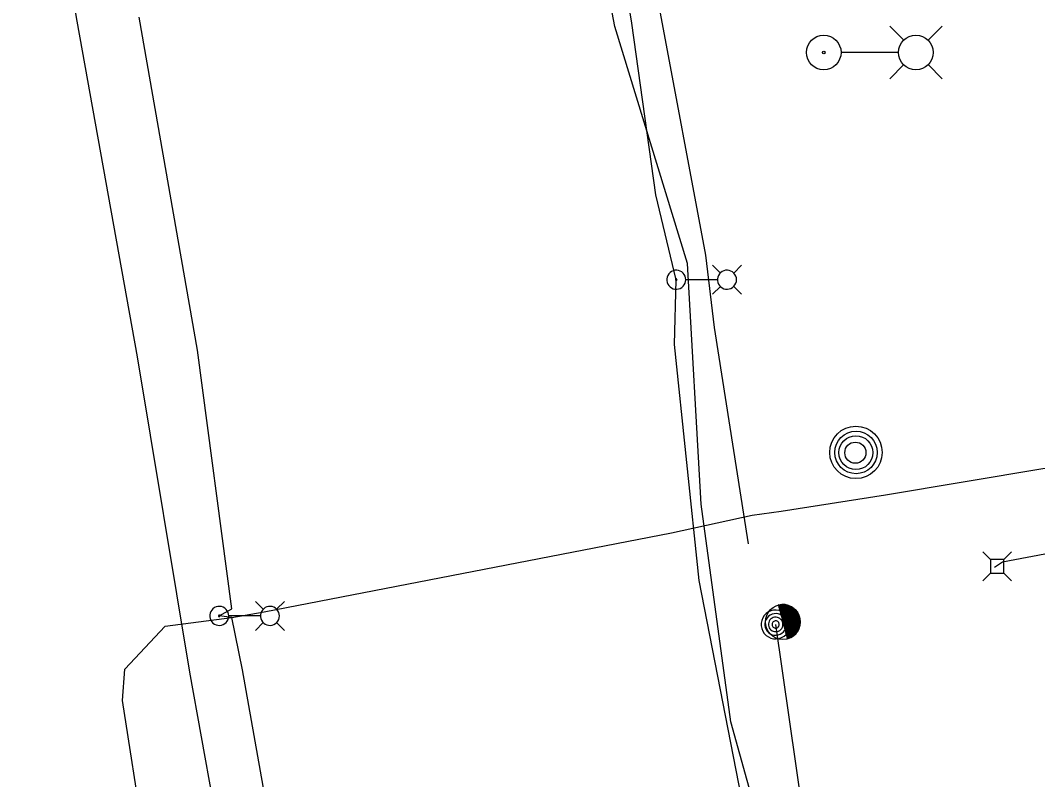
# Model space of a CAD drawing. Extents: x 600849 to 606371, y 330010 to 403088.
# Drawn here: x 604651.8 to 604884.5, y 336231.3 to 336405 of the extents above; entities that cross this region are included whole.
import ezdxf

# ---------------------------------------------------------------- set-up
doc = ezdxf.new("R2010")
doc.units = 0
for name, color, linetype in [('E_FTMS', 7, 'Continuous'), ('E_FTMS_Conduit', 7, 'Continuous'), ('E_LTG', 7, 'Continuous'), ('E_LTG_CID', 7, 'Continuous'), ('E_MISCPROP', 7, 'Continuous'), ('E_UTL_AG_Bold', 7, 'Continuous'), ('E_UTL_E_UG', 7, 'Continuous'), ('E_UTL_FO_UG_QWEST', 7, 'Continuous'), ('E_UTL_MH', 7, 'Continuous')]:
    doc.layers.add(name, color=color, linetype=linetype)

msp = doc.modelspace()

# ---------------------------------------------------------------- linework, layer by layer
at = {"layer": 'E_FTMS'}
for p, q in [((604825.2, 336271.23), (604825.2, 336271.23)), ((604825.2, 336271.23), (604825.2, 336271.23)), ((604825.2, 336271.23), (604827.27, 336263.5)), ((604825.27, 336270.97), (604825.45, 336271.29)), ((604830.06, 336268.48), (604825.27, 336271.25)), ((604830.15, 336268.15), (604825.27, 336270.97)), ((604825.35, 336270.65), (604825.75, 336271.33)), ((604830.19, 336267.85), (604825.35, 336270.65)), ((604825.44, 336270.32), (604826.04, 336271.35)), ((604830.23, 336267.55), (604825.44, 336270.32)), ((604825.53, 336269.99), (604826.32, 336271.36)), ((604830.22, 336267.28), (604825.53, 336269.99)), ((604825.62, 336269.66), (604826.58, 336271.34)), ((604830.21, 336267.01), (604825.62, 336269.66)), ((604829.95, 336268.82), (604825.63, 336271.31)), ((604825.7, 336269.33), (604826.85, 336271.32)), ((604830.17, 336266.75), (604825.7, 336269.33)), ((604825.79, 336269.01), (604827.09, 336271.26)), ((604825.88, 336268.68), (604827.34, 336271.2)), ((604825.97, 336268.35), (604827.57, 336271.13)), ((604829.77, 336269.2), (604826.05, 336271.35)), ((604826.06, 336268.02), (604827.79, 336271.03)), ((604826.14, 336267.69), (604828.02, 336270.94)), ((604826.23, 336267.37), (604828.23, 336270.83)), ((604826.32, 336267.04), (604828.43, 336270.69)), ((604826.41, 336266.71), (604828.63, 336270.56)), ((604826.49, 336266.38), (604828.82, 336270.41)), ((604829.52, 336269.62), (604826.55, 336271.34)), ((604826.58, 336266.06), (604829, 336270.24)), ((604826.67, 336265.73), (604829.18, 336270.07)), ((604826.76, 336265.4), (604829.34, 336269.87)), ((604826.85, 336265.07), (604829.49, 336269.66)), ((604826.93, 336264.74), (604829.65, 336269.44)), ((604827.02, 336264.42), (604829.78, 336269.19)), ((604829.09, 336270.15), (604827.23, 336271.23)), ((604830.12, 336266.5), (604825.79, 336269.01)), ((604830.07, 336266.26), (604825.88, 336268.68)), ((604829.99, 336266.03), (604825.97, 336268.35)), ((604829.9, 336265.8), (604826.06, 336268.02)), ((604829.81, 336265.58), (604826.14, 336267.69)), ((604829.68, 336265.37), (604826.23, 336267.37)), ((604829.56, 336265.17), (604826.32, 336267.04)), ((604827.11, 336264.09), (604829.91, 336268.93)), ((604827.2, 336263.76), (604830.01, 336268.63)), ((604827.34, 336263.53), (604830.11, 336268.32)), ((604827.69, 336263.66), (604830.17, 336267.95)), ((604828.07, 336263.83), (604830.23, 336267.56)), ((604828.48, 336264.06), (604830.21, 336267.05)), ((604830.07, 336268.5), (604830.04, 336268.44)), ((604829.43, 336264.97), (604826.41, 336266.71)), ((604829.27, 336264.78), (604826.49, 336266.38)), ((604829.11, 336264.6), (604826.58, 336266.06)), ((604828.93, 336264.42), (604826.67, 336265.73)), ((604828.73, 336264.26), (604826.76, 336265.4)), ((604828.53, 336264.1), (604826.85, 336265.07)), ((604828.3, 336263.96), (604826.93, 336264.74)), ((604829, 336264.48), (604830.1, 336266.38)), ((604828.05, 336263.82), (604827.02, 336264.42)), ((604827.79, 336263.69), (604827.11, 336264.09)), ((604827.5, 336263.59), (604827.2, 336263.76))]:
    msp.add_line(p, q, dxfattribs=at)
msp.add_circle((604826.23, 336267.37), 4, dxfattribs=at)
msp.add_arc((604826.23, 336267.37), 4, 284.9828, 104.9828, dxfattribs=at)
at = {"layer": 'E_FTMS_Conduit'}
for points in [[(604850.5, 336077.62), (604849.76, 336079.84), (604845.07, 336126.86), (604835.92, 336169.53), (604823.85, 336210.31), (604814.33, 336244.56), (604807.54, 336294.32), (604804.4, 336349.36), (604787.77, 336403.56), (604778.06, 336454.77)], [(604797.9, 336407.83), (604808.53, 336351.26), (604810.53, 336334.75), (604818.29, 336285.22)], [(604853.48, 336085.51), (604845.69, 336127.08), (604838.09, 336169.95), (604835.55, 336190.97), (604824.59, 336266.8)]]:
    msp.add_lwpolyline(points, dxfattribs=at)
at = {"layer": 'E_LTG'}
for points in [[(604853.91, 336400.4), (604850.68, 336403.63)], [(604859.45, 336400.4), (604862.68, 336403.63)], [(604852.65, 336397.63), (604839.6, 336397.63)], [(604853.91, 336394.86), (604850.68, 336391.63)], [(604859.45, 336394.86), (604862.68, 336391.63)], [(604811.93, 336347.17), (604810.15, 336348.95)], [(604814.98, 336347.17), (604816.76, 336348.95)], [(604804.03, 336345.65), (604803.99, 336346.06), (604803.87, 336346.46), (604803.68, 336346.82), (604803.42, 336347.15), (604803.11, 336347.42), (604802.75, 336347.63), (604802.36, 336347.76), (604801.95, 336347.82), (604801.54, 336347.8), (604801.14, 336347.7), (604800.76, 336347.53), (604800.43, 336347.29), (604800.14, 336346.99), (604799.92, 336346.64), (604799.76, 336346.26), (604799.68, 336345.85), (604799.68, 336345.44), (604799.76, 336345.03), (604799.92, 336344.65), (604800.14, 336344.3), (604800.43, 336344), (604800.76, 336343.76), (604801.14, 336343.59), (604801.54, 336343.49), (604801.95, 336343.47), (604802.36, 336343.53), (604802.75, 336343.67), (604803.11, 336343.88), (604803.42, 336344.15), (604803.68, 336344.47), (604803.87, 336344.84), (604803.99, 336345.24), (604804.03, 336345.65)], [(604815.63, 336345.65), (604815.59, 336346.06), (604815.47, 336346.46), (604815.28, 336346.82), (604815.03, 336347.15), (604814.72, 336347.42), (604814.36, 336347.63), (604813.97, 336347.76), (604813.56, 336347.82), (604813.14, 336347.8), (604812.74, 336347.7), (604812.37, 336347.53), (604812.03, 336347.29), (604811.74, 336346.99), (604811.52, 336346.64), (604811.37, 336346.26), (604811.29, 336345.85), (604811.29, 336345.44), (604811.37, 336345.03), (604811.52, 336344.65), (604811.74, 336344.3), (604812.03, 336344), (604812.37, 336343.76), (604812.74, 336343.59), (604813.14, 336343.49), (604813.56, 336343.47), (604813.97, 336343.53), (604814.36, 336343.67), (604814.72, 336343.88), (604815.03, 336344.15), (604815.28, 336344.47), (604815.47, 336344.84), (604815.59, 336345.24), (604815.63, 336345.65)], [(604802.02, 336345.65), (604802.01, 336345.68), (604802, 336345.71), (604801.99, 336345.74), (604801.97, 336345.76), (604801.95, 336345.78), (604801.92, 336345.8), (604801.89, 336345.81), (604801.86, 336345.81), (604801.83, 336345.81), (604801.8, 336345.8), (604801.77, 336345.79), (604801.74, 336345.77), (604801.72, 336345.75), (604801.7, 336345.72), (604801.69, 336345.69), (604801.68, 336345.66), (604801.68, 336345.63), (604801.69, 336345.6), (604801.7, 336345.57), (604801.72, 336345.54), (604801.74, 336345.52), (604801.77, 336345.5), (604801.8, 336345.49), (604801.83, 336345.48), (604801.86, 336345.48), (604801.89, 336345.49), (604801.92, 336345.5), (604801.95, 336345.51), (604801.97, 336345.53), (604801.99, 336345.56), (604802, 336345.59), (604802.01, 336345.62), (604802.02, 336345.65)], [(604811.24, 336345.65), (604804.06, 336345.65)], [(604811.93, 336344.13), (604810.15, 336342.35)], [(604814.98, 336344.13), (604816.76, 336342.35)], [(604707.36, 336270.28), (604705.59, 336272.05)], [(604710.41, 336270.28), (604712.19, 336272.05)], [(604699.46, 336268.75), (604699.42, 336269.17), (604699.3, 336269.56), (604699.11, 336269.93), (604698.86, 336270.25), (604698.55, 336270.53), (604698.19, 336270.73), (604697.8, 336270.87), (604697.39, 336270.93), (604696.97, 336270.91), (604696.57, 336270.81), (604696.2, 336270.64), (604695.86, 336270.4), (604695.57, 336270.1), (604695.35, 336269.75), (604695.2, 336269.37), (604695.12, 336268.96), (604695.12, 336268.55), (604695.2, 336268.14), (604695.35, 336267.76), (604695.57, 336267.41), (604695.86, 336267.11), (604696.2, 336266.87), (604696.57, 336266.7), (604696.97, 336266.6), (604697.39, 336266.58), (604697.8, 336266.64), (604698.19, 336266.77), (604698.55, 336266.98), (604698.86, 336267.25), (604699.11, 336267.58), (604699.3, 336267.94), (604699.42, 336268.34), (604699.46, 336268.75)], [(604711.06, 336268.75), (604711.02, 336269.17), (604710.91, 336269.56), (604710.72, 336269.93), (604710.46, 336270.25), (604710.15, 336270.53), (604709.79, 336270.73), (604709.4, 336270.87), (604708.99, 336270.93), (604708.58, 336270.91), (604708.18, 336270.81), (604707.8, 336270.64), (604707.46, 336270.4), (604707.18, 336270.1), (604706.95, 336269.75), (604706.8, 336269.37), (604706.72, 336268.96), (604706.72, 336268.55), (604706.8, 336268.14), (604706.95, 336267.76), (604707.18, 336267.41), (604707.46, 336267.11), (604707.8, 336266.87), (604708.18, 336266.7), (604708.58, 336266.6), (604708.99, 336266.58), (604709.4, 336266.64), (604709.79, 336266.77), (604710.15, 336266.98), (604710.46, 336267.25), (604710.72, 336267.58), (604710.91, 336267.94), (604711.02, 336268.34), (604711.06, 336268.75)], [(604697.45, 336268.75), (604697.45, 336268.78), (604697.44, 336268.82), (604697.42, 336268.84), (604697.4, 336268.87), (604697.38, 336268.89), (604697.35, 336268.9), (604697.32, 336268.92), (604697.29, 336268.92), (604697.26, 336268.92), (604697.23, 336268.91), (604697.2, 336268.9), (604697.17, 336268.88), (604697.15, 336268.86), (604697.14, 336268.83), (604697.12, 336268.8), (604697.12, 336268.77), (604697.12, 336268.74), (604697.12, 336268.71), (604697.14, 336268.68), (604697.15, 336268.65), (604697.17, 336268.63), (604697.2, 336268.61), (604697.23, 336268.6), (604697.26, 336268.59), (604697.29, 336268.59), (604697.32, 336268.59), (604697.35, 336268.6), (604697.38, 336268.62), (604697.4, 336268.64), (604697.42, 336268.66), (604697.44, 336268.69), (604697.45, 336268.72), (604697.45, 336268.75)], [(604706.67, 336268.75), (604699.5, 336268.75)], [(604707.36, 336267.23), (604705.59, 336265.45)], [(604710.41, 336267.23), (604712.19, 336265.45)]]:
    msp.add_lwpolyline(points, dxfattribs=at)
for centre, radius in [((604835.58, 336397.63), 3.96), ((604856.67, 336397.63), 3.96), ((604835.58, 336397.63), 0.303)]:
    msp.add_circle(centre, radius, dxfattribs=at)
at = {"layer": 'E_LTG_CID'}
for points in [[(604860.11, 335989.96), (604854.33, 336036.59), (604844.7, 336089.4), (604837.8, 336125.66), (604831.82, 336168.35), (604825.46, 336191.21), (604817.98, 336220.94), (604807.08, 336276.87), (604801.41, 336330.83), (604801.85, 336345.65), (604797.14, 336365.04), (604791.67, 336404.29), (604783.31, 336455.52)], [(604807.57, 335571.71), (604804.68, 335594.13), (604800.9, 335632.66), (604789.94, 335715.3), (604783.18, 335744.15), (604774.25, 335835.23), (604767.31, 335879.89), (604757.37, 335915.43), (604754.96, 335952.57), (604741.97, 336023.81), (604738.31, 336039.42), (604736.98, 336059.55), (604725.78, 336098.43), (604729.26, 336099.72), (604729.07, 336107.31), (604715.78, 336182.17), (604702.58, 336256.41), (604700.19, 336268.42), (604697.28, 336268.75), (604700.18, 336270.36), (604692.32, 336329.51), (604678.95, 336405.71)]]:
    msp.add_lwpolyline(points, dxfattribs=at)
at = {"layer": 'E_MISCPROP'}
for points in [[(604827.89, 336266.8), (604827.83, 336267.42), (604827.65, 336268.02), (604827.36, 336268.58), (604826.98, 336269.08), (604826.5, 336269.49), (604825.96, 336269.8), (604825.37, 336270.01), (604824.74, 336270.09), (604824.12, 336270.06), (604823.51, 336269.92), (604822.94, 336269.66), (604822.43, 336269.29), (604821.99, 336268.84), (604821.65, 336268.31), (604821.42, 336267.73), (604821.3, 336267.11), (604821.3, 336266.48), (604821.42, 336265.87), (604821.65, 336265.29), (604821.99, 336264.76), (604822.43, 336264.3), (604822.94, 336263.94), (604823.51, 336263.68), (604824.12, 336263.53), (604824.74, 336263.5), (604825.37, 336263.59), (604825.96, 336263.8), (604826.5, 336264.11), (604826.98, 336264.52), (604827.36, 336265.01), (604827.65, 336265.57), (604827.83, 336266.17), (604827.89, 336266.8)], [(604827.06, 336266.8), (604827.02, 336267.27), (604826.89, 336267.72), (604826.67, 336268.14), (604826.38, 336268.51), (604826.02, 336268.81), (604825.62, 336269.05), (604825.17, 336269.2), (604824.71, 336269.27), (604824.24, 336269.25), (604823.78, 336269.14), (604823.35, 336268.94), (604822.97, 336268.67), (604822.64, 336268.33), (604822.39, 336267.93), (604822.21, 336267.5), (604822.12, 336267.03), (604822.12, 336266.56), (604822.21, 336266.1), (604822.39, 336265.66), (604822.64, 336265.27), (604822.97, 336264.93), (604823.35, 336264.65), (604823.78, 336264.46), (604824.24, 336264.35), (604824.71, 336264.33), (604825.17, 336264.39), (604825.62, 336264.55), (604826.02, 336264.78), (604826.38, 336265.09), (604826.67, 336265.46), (604826.89, 336265.88), (604827.02, 336266.33), (604827.06, 336266.8)], [(604826.24, 336266.8), (604826.21, 336267.11), (604826.12, 336267.41), (604825.98, 336267.69), (604825.78, 336267.94), (604825.54, 336268.14), (604825.27, 336268.3), (604824.98, 336268.4), (604824.67, 336268.45), (604824.35, 336268.43), (604824.05, 336268.36), (604823.76, 336268.23), (604823.51, 336268.05), (604823.29, 336267.82), (604823.12, 336267.55), (604823, 336267.26), (604822.95, 336266.96), (604822.95, 336266.64), (604823, 336266.33), (604823.12, 336266.04), (604823.29, 336265.78), (604823.51, 336265.55), (604823.76, 336265.37), (604824.05, 336265.24), (604824.35, 336265.17), (604824.67, 336265.15), (604824.98, 336265.19), (604825.27, 336265.3), (604825.54, 336265.45), (604825.78, 336265.66), (604825.98, 336265.91), (604826.12, 336266.18), (604826.21, 336266.49), (604826.24, 336266.8)], [(604825.41, 336266.8), (604825.4, 336266.95), (604825.35, 336267.1), (604825.28, 336267.24), (604825.18, 336267.37), (604825.07, 336267.47), (604824.93, 336267.55), (604824.78, 336267.6), (604824.63, 336267.62), (604824.47, 336267.61), (604824.32, 336267.58), (604824.18, 336267.51), (604824.05, 336267.42), (604823.94, 336267.31), (604823.85, 336267.18), (604823.8, 336267.03), (604823.77, 336266.88), (604823.77, 336266.72), (604823.8, 336266.57), (604823.85, 336266.42), (604823.94, 336266.29), (604824.05, 336266.17), (604824.18, 336266.08), (604824.32, 336266.02), (604824.47, 336265.98), (604824.63, 336265.97), (604824.78, 336266), (604824.93, 336266.05), (604825.07, 336266.13), (604825.18, 336266.23), (604825.28, 336266.35), (604825.35, 336266.49), (604825.4, 336266.64), (604825.41, 336266.8)]]:
    msp.add_lwpolyline(points, dxfattribs=at)
at = {"layer": 'E_UTL_AG_Bold'}
for points in [[(604873.7, 336281.64), (604871.95, 336283.39)], [(604876.8, 336281.64), (604878.55, 336283.39)], [(604876.8, 336281.64), (604873.7, 336281.64)], [(604873.7, 336281.64), (604873.7, 336278.55)], [(604876.8, 336278.55), (604876.8, 336281.64)], [(604873.7, 336278.55), (604871.95, 336276.79)], [(604873.7, 336278.55), (604876.8, 336278.55)], [(604876.8, 336278.55), (604878.55, 336276.79)]]:
    msp.add_lwpolyline(points, dxfattribs=at)
at = {"layer": 'E_UTL_E_UG'}
for points in [[(604707.53, 336269.72), (604800.75, 336287.79), (604819.22, 336291.81), (604825.86, 336292.71), (604849.71, 336296.48), (604885.68, 336302.47), (604913.28, 336304.89), (604939.96, 336307), (604962.56, 336307.62)], [(604874.62, 336279.89), (604876.5, 336281.14), (604888.99, 336283.51), (604916.75, 336289.09), (604937.4, 336292.96), (604962.91, 336307.36)], [(604724.7, 335948.32), (604716.67, 335995.96), (604708.45, 336045.93), (604700.33, 336094.17), (604695.23, 336131.52), (604687.32, 336184.01), (604683.1, 336206.24), (604679.88, 336212.68), (604679.96, 336218.59), (604675.17, 336249.43), (604675.71, 336256.56), (604684.92, 336266.42), (604700.19, 336268.42), (604707.53, 336269.72)]]:
    msp.add_lwpolyline(points, dxfattribs=at)
at = {"layer": 'E_UTL_FO_UG_QWEST'}
msp.add_lwpolyline([(604807.94, 335539.85), (604801.77, 335593.87), (604787.66, 335681.73), (604774.8, 335752.9), (604764.64, 335825.63), (604754.97, 335878.92), (604751.95, 335896.96), (604749.11, 335915.96), (604739.53, 335966.31), (604727.68, 336038.53), (604715.74, 336106.65), (604703.91, 336181.91), (604690.54, 336255.88), (604678.58, 336327.99), (604664.78, 336404.76), (604651.78, 336480.07)], dxfattribs=at)
at = {"layer": 'E_UTL_MH'}
for centre, radius in [((604842.95, 336306.15), 6), ((604842.97, 336306.15), 4.87), ((604842.94, 336306.09), 3.87), ((604842.83, 336306.07), 2.42)]:
    msp.add_circle(centre, radius, dxfattribs=at)

doc.saveas('drawing.dxf')
